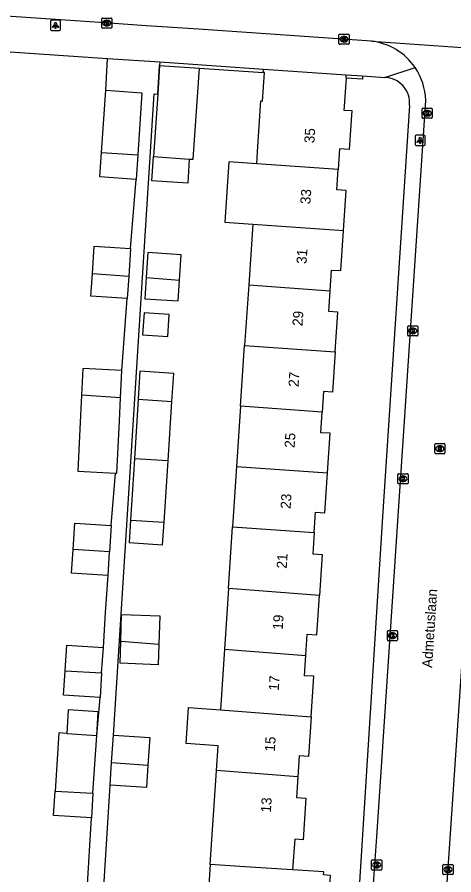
# Model space of a CAD drawing. Extents: x 161848 to 162726, y 385382 to 386521.
# Drawn here: x 162338.6 to 162381.7, y 385508.1 to 385592.8 of the extents above; entities that cross this region are included whole.
import ezdxf

# ---------------------------------------------------------------- set-up
doc = ezdxf.new("R2010")
doc.units = 0
for name, color, linetype in [('IMGEO_Kolk', 7, 'Continuous'), ('IMGEO_Lichtpunt', 7, 'Continuous'), ('IMGEO_Muur', 7, 'Continuous'), ('IMGEO_Openbare_ruimte_label', 7, 'Continuous'), ('IMGEO_Pand', 7, 'Continuous'), ('IMGEO_Pand_nummerreeks', 7, 'Continuous'), ('IMGEO_Rijbaan_lokaal_open', 7, 'Continuous'), ('IMGEO_Rioolput', 7, 'Continuous'), ('IMGEO_Voetpad_open', 7, 'Continuous')]:
    doc.layers.add(name, color=color, linetype=linetype)

msp = doc.modelspace()

# ---------------------------------------------------------------- linework, layer by layer
at = {"layer": 'IMGEO_Kolk'}
for p, q in [((162346.926, 385591.766), (162346.926, 385592.618)), ((162347.001, 385592.692), (162347.853, 385592.692)), ((162347.414, 385592.472), (162347.439, 385592.472)), ((162347.927, 385592.618), (162347.927, 385591.766)), ((162347.853, 385591.692), (162347.001, 385591.692)), ((162347.437, 385591.912), (162347.412, 385591.912)), ((162370.35, 385590.174), (162370.35, 385591.026)), ((162370.425, 385591.1), (162371.277, 385591.1)), ((162370.838, 385590.88), (162370.863, 385590.88)), ((162371.351, 385591.026), (162371.351, 385590.174)), ((162371.277, 385590.1), (162370.425, 385590.1)), ((162370.861, 385590.32), (162370.836, 385590.32)), ((162378.552, 385582.862), (162378.552, 385583.714)), ((162378.627, 385583.788), (162379.479, 385583.788)), ((162379.04, 385583.568), (162379.065, 385583.568)), ((162379.553, 385583.714), (162379.553, 385582.862)), ((162379.479, 385582.788), (162378.627, 385582.788)), ((162379.063, 385583.008), (162379.038, 385583.008)), ((162377.132, 385561.369), (162377.132, 385562.221)), ((162377.207, 385562.295), (162378.059, 385562.295)), ((162377.62, 385562.075), (162377.645, 385562.075)), ((162378.133, 385562.221), (162378.133, 385561.369)), ((162378.059, 385561.295), (162377.207, 385561.295)), ((162377.643, 385561.515), (162377.618, 385561.515)), ((162376.163, 385546.761), (162376.163, 385547.613)), ((162376.238, 385547.687), (162377.09, 385547.687)), ((162377.164, 385547.613), (162377.164, 385546.761)), ((162377.09, 385546.687), (162376.238, 385546.687)), ((162376.674, 385546.907), (162376.649, 385546.907)), ((162376.651, 385547.467), (162376.676, 385547.467)), ((162375.123, 385531.271), (162375.123, 385532.123)), ((162375.198, 385532.197), (162376.05, 385532.197)), ((162375.611, 385531.977), (162375.636, 385531.977)), ((162376.124, 385532.123), (162376.124, 385531.271)), ((162376.05, 385531.197), (162375.198, 385531.197)), ((162375.634, 385531.417), (162375.609, 385531.417)), ((162373.568, 385508.624), (162373.568, 385509.476)), ((162373.643, 385509.55), (162374.495, 385509.55)), ((162374.569, 385509.476), (162374.569, 385508.624)), ((162374.495, 385508.55), (162373.643, 385508.55)), ((162374.079, 385508.77), (162374.054, 385508.77)), ((162374.056, 385509.33), (162374.081, 385509.33)), ((162380.617, 385508.168), (162380.617, 385509.02)), ((162380.692, 385509.094), (162381.544, 385509.094)), ((162381.105, 385508.874), (162381.13, 385508.874)), ((162381.618, 385509.02), (162381.618, 385508.168)), ((162381.544, 385508.094), (162380.692, 385508.094)), ((162381.128, 385508.314), (162381.103, 385508.314))]:
    msp.add_line(p, q, dxfattribs=at)
for points in [[(162346.926, 385591.766), (162346.926, 385592.618)], [(162347.001, 385592.692), (162347.853, 385592.692)], [(162347.927, 385592.618), (162347.927, 385591.766)], [(162347.853, 385591.692), (162347.001, 385591.692)], [(162347.247, 385592.392), (162347.37, 385592.392), (162347.37, 385592.241), (162347.5, 385592.392), (162347.664, 385592.392), (162347.518, 385592.241), (162347.671, 385591.992), (162347.519, 385591.992), (162347.434, 385592.156), (162347.37, 385592.089), (162347.37, 385591.992), (162347.247, 385591.992), (162347.247, 385592.392)], [(162370.35, 385590.174), (162370.35, 385591.026)], [(162370.425, 385591.1), (162371.277, 385591.1)], [(162370.671, 385590.8), (162370.794, 385590.8), (162370.794, 385590.649), (162370.924, 385590.8), (162371.088, 385590.8), (162370.942, 385590.649), (162371.095, 385590.4), (162370.943, 385590.4), (162370.858, 385590.564), (162370.794, 385590.497), (162370.794, 385590.4), (162370.671, 385590.4), (162370.671, 385590.8)], [(162371.351, 385591.026), (162371.351, 385590.174)], [(162371.277, 385590.1), (162370.425, 385590.1)], [(162378.552, 385582.862), (162378.552, 385583.714)], [(162378.627, 385583.788), (162379.479, 385583.788)], [(162378.873, 385583.488), (162378.996, 385583.488), (162378.996, 385583.337), (162379.126, 385583.488), (162379.29, 385583.488), (162379.144, 385583.337), (162379.297, 385583.088), (162379.145, 385583.088), (162379.06, 385583.252), (162378.996, 385583.185), (162378.996, 385583.088), (162378.873, 385583.088), (162378.873, 385583.488)], [(162379.553, 385583.714), (162379.553, 385582.862)], [(162379.479, 385582.788), (162378.627, 385582.788)], [(162377.132, 385561.369), (162377.132, 385562.221)], [(162377.207, 385562.295), (162378.059, 385562.295)], [(162377.453, 385561.995), (162377.576, 385561.995), (162377.576, 385561.844), (162377.706, 385561.995), (162377.87, 385561.995), (162377.724, 385561.844), (162377.877, 385561.595), (162377.725, 385561.595), (162377.64, 385561.759), (162377.576, 385561.692), (162377.576, 385561.595), (162377.453, 385561.595), (162377.453, 385561.995)], [(162378.133, 385562.221), (162378.133, 385561.369)], [(162378.059, 385561.295), (162377.207, 385561.295)], [(162376.163, 385546.761), (162376.163, 385547.613)], [(162376.238, 385547.687), (162377.09, 385547.687)], [(162377.164, 385547.613), (162377.164, 385546.761)], [(162377.09, 385546.687), (162376.238, 385546.687)], [(162376.484, 385547.387), (162376.607, 385547.387), (162376.607, 385547.236), (162376.737, 385547.387), (162376.901, 385547.387), (162376.755, 385547.236), (162376.908, 385546.987), (162376.756, 385546.987), (162376.671, 385547.151), (162376.607, 385547.084), (162376.607, 385546.987), (162376.484, 385546.987), (162376.484, 385547.387)], [(162375.123, 385531.271), (162375.123, 385532.123)], [(162375.198, 385532.197), (162376.05, 385532.197)], [(162375.444, 385531.897), (162375.567, 385531.897), (162375.567, 385531.746), (162375.697, 385531.897), (162375.861, 385531.897), (162375.715, 385531.746), (162375.868, 385531.497), (162375.716, 385531.497), (162375.631, 385531.661), (162375.567, 385531.594), (162375.567, 385531.497), (162375.444, 385531.497), (162375.444, 385531.897)], [(162376.124, 385532.123), (162376.124, 385531.271)], [(162376.05, 385531.197), (162375.198, 385531.197)], [(162373.568, 385508.624), (162373.568, 385509.476)], [(162373.643, 385509.55), (162374.495, 385509.55)], [(162374.569, 385509.476), (162374.569, 385508.624)], [(162374.495, 385508.55), (162373.643, 385508.55)], [(162373.889, 385509.25), (162374.012, 385509.25), (162374.012, 385509.099), (162374.142, 385509.25), (162374.306, 385509.25), (162374.16, 385509.099), (162374.313, 385508.85), (162374.161, 385508.85), (162374.076, 385509.014), (162374.012, 385508.947), (162374.012, 385508.85), (162373.889, 385508.85), (162373.889, 385509.25)], [(162380.617, 385508.168), (162380.617, 385509.02)], [(162380.692, 385509.094), (162381.544, 385509.094)], [(162380.938, 385508.794), (162381.061, 385508.794), (162381.061, 385508.643), (162381.191, 385508.794), (162381.355, 385508.794), (162381.209, 385508.643), (162381.362, 385508.394), (162381.21, 385508.394), (162381.125, 385508.558), (162381.061, 385508.491), (162381.061, 385508.394), (162380.938, 385508.394), (162380.938, 385508.794)], [(162381.618, 385509.02), (162381.618, 385508.168)], [(162381.544, 385508.094), (162380.692, 385508.094)]]:
    msp.add_lwpolyline(points, dxfattribs=at)
for centre, start, end in [((162347.003, 385592.616), 91.55205, 178.44795), ((162347.003, 385592.616), 91.55205, 178.44795), ((162347.851, 385592.616), 1.55205, 88.44795), ((162347.851, 385592.616), 1.55205, 88.44795), ((162347.003, 385591.768), 181.55205, 268.44795), ((162347.003, 385591.768), 181.55205, 268.44795), ((162347.851, 385591.768), 271.55205, 358.44795), ((162347.851, 385591.768), 271.55205, 358.44795), ((162370.427, 385591.024), 91.55205, 178.44795), ((162370.427, 385591.024), 91.55205, 178.44795), ((162371.275, 385591.024), 1.55205, 88.44795), ((162371.275, 385591.024), 1.55205, 88.44795), ((162370.427, 385590.176), 181.55205, 268.44795), ((162370.427, 385590.176), 181.55205, 268.44795), ((162371.275, 385590.176), 271.55205, 358.44795), ((162371.275, 385590.176), 271.55205, 358.44795), ((162378.629, 385583.712), 91.55205, 178.44795), ((162378.629, 385583.712), 91.55205, 178.44795), ((162379.477, 385583.712), 1.55205, 88.44795), ((162379.477, 385583.712), 1.55205, 88.44795), ((162378.629, 385582.864), 181.55205, 268.44795), ((162378.629, 385582.864), 181.55205, 268.44795), ((162379.477, 385582.864), 271.55205, 358.44795), ((162379.477, 385582.864), 271.55205, 358.44795), ((162377.209, 385562.219), 91.55205, 178.44795), ((162377.209, 385562.219), 91.55205, 178.44795), ((162378.057, 385562.219), 1.55205, 88.44795), ((162378.057, 385562.219), 1.55205, 88.44795), ((162377.209, 385561.371), 181.55205, 268.44795), ((162377.209, 385561.371), 181.55205, 268.44795), ((162378.057, 385561.371), 271.55205, 358.44795), ((162378.057, 385561.371), 271.55205, 358.44795), ((162376.24, 385547.611), 91.55205, 178.44795), ((162376.24, 385547.611), 91.55205, 178.44795), ((162377.088, 385547.611), 1.55205, 88.44795), ((162377.088, 385547.611), 1.55205, 88.44795), ((162376.24, 385546.763), 181.55205, 268.44795), ((162376.24, 385546.763), 181.55205, 268.44795), ((162377.088, 385546.763), 271.55205, 358.44795), ((162377.088, 385546.763), 271.55205, 358.44795), ((162375.2, 385532.121), 91.55205, 178.44795), ((162375.2, 385532.121), 91.55205, 178.44795), ((162376.048, 385532.121), 1.55205, 88.44795), ((162376.048, 385532.121), 1.55205, 88.44795), ((162375.2, 385531.273), 181.55205, 268.44795), ((162375.2, 385531.273), 181.55205, 268.44795), ((162376.048, 385531.273), 271.55205, 358.44795), ((162376.048, 385531.273), 271.55205, 358.44795), ((162373.645, 385509.474), 91.55205, 178.44795), ((162373.645, 385509.474), 91.55205, 178.44795), ((162374.493, 385509.474), 1.55205, 88.44795), ((162374.493, 385509.474), 1.55205, 88.44795), ((162373.645, 385508.626), 181.55205, 268.44795), ((162373.645, 385508.626), 181.55205, 268.44795), ((162374.493, 385508.626), 271.55205, 358.44795), ((162374.493, 385508.626), 271.55205, 358.44795), ((162380.694, 385509.018), 91.55205, 178.44795), ((162380.694, 385509.018), 91.55205, 178.44795), ((162381.542, 385509.018), 1.55205, 88.44795), ((162381.542, 385509.018), 1.55205, 88.44795), ((162380.694, 385508.17), 181.55205, 268.44795), ((162380.694, 385508.17), 181.55205, 268.44795), ((162381.542, 385508.17), 271.55205, 358.44795), ((162381.542, 385508.17), 271.55205, 358.44795)]:
    msp.add_arc(centre, 0.0765, start, end, dxfattribs=at)
for centre, major_axis, ratio, start_param, end_param in [((162347.413, 385592.192), (-0.387, 0.002), 0.722429, 4.712389, 7.853982), ((162347.438, 385592.192), (-0.39, 0.002), 0.717154, 1.570796, 4.712389), ((162370.837, 385590.6), (-0.387, 0.002), 0.722429, 4.712389, 7.853982), ((162370.862, 385590.6), (-0.39, 0.002), 0.717154, 1.570796, 4.712389), ((162379.039, 385583.288), (-0.387, 0.002), 0.722429, 4.712389, 7.853982), ((162379.064, 385583.288), (-0.39, 0.002), 0.717154, 1.570796, 4.712389), ((162377.619, 385561.795), (-0.387, 0.002), 0.722429, 4.712389, 7.853982), ((162377.644, 385561.795), (-0.39, 0.002), 0.717154, 1.570796, 4.712389), ((162376.65, 385547.187), (-0.387, 0.002), 0.722429, 4.712389, 7.853982), ((162376.675, 385547.187), (-0.39, 0.002), 0.717154, 1.570796, 4.712389), ((162375.61, 385531.697), (-0.387, 0.002), 0.722429, 4.712389, 7.853982), ((162375.635, 385531.697), (-0.39, 0.002), 0.717154, 1.570796, 4.712389), ((162374.055, 385509.05), (-0.387, 0.002), 0.722429, 4.712389, 7.853982), ((162374.08, 385509.05), (-0.39, 0.002), 0.717154, 1.570796, 4.712389), ((162381.104, 385508.594), (-0.387, 0.002), 0.722429, 4.712389, 7.853982), ((162381.129, 385508.594), (-0.39, 0.002), 0.717154, 1.570796, 4.712389)]:
    msp.add_ellipse(centre, major_axis=major_axis, ratio=ratio, start_param=start_param, end_param=end_param, dxfattribs=at)
at = {"layer": 'IMGEO_Lichtpunt'}
for p, q in [((162342.767, 385592.465), (162341.959, 385592.465)), ((162342.767, 385592.465), (162341.959, 385592.465)), ((162341.865, 385592.37), (162341.865, 385591.563)), ((162341.865, 385592.37), (162341.865, 385591.563)), ((162342.861, 385591.563), (162342.861, 385592.37)), ((162342.861, 385591.563), (162342.861, 385592.37)), ((162341.959, 385591.469), (162342.767, 385591.469)), ((162341.959, 385591.469), (162342.767, 385591.469)), ((162377.863, 385581.014), (162377.863, 385580.207)), ((162377.863, 385581.014), (162377.863, 385580.207)), ((162378.765, 385581.109), (162377.957, 385581.109)), ((162378.765, 385581.109), (162377.957, 385581.109)), ((162378.859, 385580.207), (162378.859, 385581.014)), ((162378.859, 385580.207), (162378.859, 385581.014)), ((162377.957, 385580.113), (162378.765, 385580.113)), ((162377.957, 385580.113), (162378.765, 385580.113))]:
    msp.add_line(p, q, dxfattribs=at)
for points in [[(162342.239, 385592.034), (162342.278, 385592.006), (162342.09, 385591.744), (162342.052, 385591.771), (162342.239, 385592.034)], [(162342.341, 385591.986), (162342.388, 385591.986), (162342.388, 385591.664), (162342.341, 385591.664), (162342.341, 385591.986)], [(162342.451, 385592.006), (162342.489, 385592.033), (162342.676, 385591.771), (162342.637, 385591.743), (162342.451, 385592.006)], [(162378.237, 385580.678), (162378.276, 385580.65), (162378.088, 385580.388), (162378.05, 385580.415), (162378.237, 385580.678)], [(162378.339, 385580.63), (162378.386, 385580.63), (162378.386, 385580.308), (162378.339, 385580.308), (162378.339, 385580.63)], [(162378.449, 385580.65), (162378.487, 385580.677), (162378.674, 385580.415), (162378.635, 385580.387), (162378.449, 385580.65)]]:
    msp.add_lwpolyline(points, dxfattribs=at)
for centre in [(162342.364, 385592.168), (162378.362, 385580.812)]:
    msp.add_circle(centre, 0.0994, dxfattribs=at)
for centre, start, end in [((162341.959, 385592.37), 90, 180), ((162341.959, 385592.37), 90, 180), ((162342.767, 385592.37), 0, 90), ((162342.767, 385592.37), 0, 90), ((162341.959, 385591.563), 180, 270), ((162341.959, 385591.563), 180, 270), ((162342.767, 385591.563), 270, 0), ((162342.767, 385591.563), 270, 360), ((162377.957, 385581.014), 90, 180), ((162377.957, 385581.014), 90, 180), ((162378.765, 385581.014), 0, 90), ((162378.765, 385581.014), 0, 90), ((162377.957, 385580.207), 180, 270), ((162377.957, 385580.207), 180, 270), ((162378.765, 385580.207), 270, 0), ((162378.765, 385580.207), 270, 360)]:
    msp.add_arc(centre, 0.0946, start, end, dxfattribs=at)
at = {"layer": 'IMGEO_Muur'}
for points in [[(162352.664, 385588.358), (162352.641, 385588.019)], [(162352.664, 385588.358), (162362.885, 385587.655)], [(162352.453, 385585.182), (162352.641, 385588.019)], [(162356.572, 385587.749), (162362.863, 385587.316)], [(162372.682, 385586.981), (162372.66, 385586.642), (162371.043, 385586.749)], [(162371.066, 385587.092), (162372.682, 385586.981)]]:
    msp.add_lwpolyline(points, dxfattribs=at)
at = {"layer": 'IMGEO_Pand'}
for points in [[(162352.641, 385588.019), (162352.453, 385585.182)], [(162352.641, 385588.019), (162356.572, 385587.749)], [(162355.573, 385578.768), (162355.952, 385578.742), (162356.572, 385587.749)], [(162362.863, 385587.316), (162362.885, 385587.655)], [(162362.885, 385587.655), (162371.066, 385587.092)], [(162362.23, 385578.305), (162362.311, 385579.517), (162362.642, 385584.506), (162362.806, 385584.495), (162362.993, 385587.307), (162362.863, 385587.316)], [(162371.043, 385586.749), (162370.858, 385583.96), (162370.834, 385583.603), (162371.603, 385583.552), (162371.348, 385579.722), (162370.404, 385579.785), (162370.268, 385577.746)], [(162371.043, 385586.749), (162371.066, 385587.092)], [(162346.911, 385579.421), (162347.318, 385585.552)], [(162347.318, 385585.552), (162350.9, 385585.314), (162350.493, 385579.181)], [(162352.453, 385585.182), (162352.043, 385579.013)], [(162350.332, 385576.757), (162346.75, 385576.995), (162346.911, 385579.421)], [(162346.911, 385579.421), (162350.493, 385579.181)], [(162350.493, 385579.181), (162350.332, 385576.757)], [(162355.573, 385578.768), (162355.414, 385576.377), (162351.884, 385576.612), (162352.043, 385579.013)], [(162352.043, 385579.013), (162355.573, 385578.768)], [(162362.23, 385578.305), (162359.489, 385578.499), (162359.092, 385572.52), (162361.833, 385572.328)], [(162370.268, 385577.746), (162362.23, 385578.305)], [(162370.791, 385571.701), (162371.053, 385575.648), (162370.133, 385575.709), (162370.268, 385577.746)], [(162361.833, 385572.328), (162361.435, 385566.332)], [(162361.833, 385572.328), (162370.791, 385571.701)], [(162369.485, 385565.756), (162369.621, 385567.808), (162370.528, 385567.747), (162370.791, 385571.701)], [(162346.003, 385567.417), (162346.185, 385570.171), (162349.778, 385569.934)], [(162349.778, 385569.934), (162349.596, 385567.18)], [(162354.613, 385566.82), (162354.777, 385569.309), (162351.488, 385569.526), (162351.325, 385567.055)], [(162349.452, 385564.997), (162345.859, 385565.234), (162346.003, 385567.417)], [(162349.596, 385567.18), (162346.003, 385567.417)], [(162349.596, 385567.18), (162349.452, 385564.997)], [(162351.325, 385567.055), (162351.188, 385564.975), (162354.477, 385564.757), (162354.613, 385566.82)], [(162351.325, 385567.055), (162354.613, 385566.82)], [(162361.435, 385566.332), (162361.038, 385560.356)], [(162361.435, 385566.332), (162369.485, 385565.756)], [(162369.98, 385559.727), (162370.241, 385563.652), (162369.349, 385563.712), (162369.485, 385565.756)], [(162350.966, 385561.409), (162353.457, 385561.249), (162353.595, 385563.407), (162351.104, 385563.567), (162350.966, 385561.409)], [(162360.639, 385554.349), (162361.038, 385560.356)], [(162361.038, 385560.356), (162369.98, 385559.727)], [(162369.98, 385559.727), (162369.716, 385555.752), (162368.834, 385555.81), (162368.698, 385553.776)], [(162348.925, 385557.878), (162345.064, 385558.071), (162344.931, 385555.437)], [(162348.791, 385555.194), (162348.925, 385557.878)], [(162353.86, 385554.831), (162354.042, 385557.586), (162350.703, 385557.807), (162350.523, 385555.068)], [(162344.931, 385555.437), (162344.762, 385552.078), (162344.554, 385547.946), (162348.278, 385547.759)], [(162348.791, 385555.194), (162344.931, 385555.437)], [(162348.278, 385547.759), (162348.417, 385547.752), (162348.674, 385552.867), (162348.791, 385555.194)], [(162350.523, 385555.068), (162350.17, 385549.166)], [(162350.523, 385555.068), (162353.86, 385554.831)], [(162353.471, 385548.948), (162353.86, 385554.831)], [(162360.639, 385554.349), (162360.244, 385548.401)], [(162368.698, 385553.776), (162360.639, 385554.349)], [(162369.22, 385547.775), (162369.479, 385551.681), (162368.563, 385551.742), (162368.698, 385553.776)], [(162350.17, 385549.166), (162349.773, 385543.118)], [(162353.471, 385548.948), (162350.17, 385549.166)], [(162353.079, 385542.894), (162353.471, 385548.948)], [(162360.244, 385548.401), (162359.848, 385542.438)], [(162360.244, 385548.401), (162369.22, 385547.775)], [(162367.911, 385541.894), (162368.044, 385543.89), (162368.958, 385543.829), (162369.22, 385547.775)], [(162344.111, 385540.203), (162344.282, 385542.797), (162347.875, 385542.56)], [(162347.875, 385542.56), (162347.705, 385539.985)], [(162349.773, 385543.118), (162349.626, 385540.892), (162352.933, 385540.674), (162353.079, 385542.894)], [(162349.773, 385543.118), (162353.079, 385542.894)], [(162359.443, 385536.343), (162359.848, 385542.438)], [(162359.848, 385542.438), (162367.911, 385541.894)], [(162367.911, 385541.894), (162367.771, 385539.781), (162368.697, 385539.719), (162368.427, 385535.653)], [(162347.549, 385537.623), (162344.976, 385537.793), (162343.956, 385537.86), (162344.111, 385540.203)], [(162347.705, 385539.985), (162344.111, 385540.203)], [(162347.549, 385537.623), (162347.705, 385539.985)], [(162359.443, 385536.343), (162359.045, 385530.35)], [(162368.427, 385535.653), (162359.443, 385536.343)], [(162367.084, 385529.729), (162367.224, 385531.834), (162368.169, 385531.771), (162368.427, 385535.653)], [(162348.81, 385531.141), (162348.891, 385533.801), (162352.649, 385533.665), (162352.564, 385530.851)], [(162343.325, 385528.22), (162343.493, 385530.769), (162344.512, 385530.701), (162347.086, 385530.531)], [(162352.564, 385530.851), (162352.502, 385528.83), (162348.744, 385528.966), (162348.81, 385531.141)], [(162348.81, 385531.141), (162352.564, 385530.851)], [(162346.92, 385528.02), (162347.086, 385530.531)], [(162359.045, 385530.35), (162358.647, 385524.364)], [(162359.045, 385530.35), (162367.084, 385529.729)], [(162367.591, 385523.672), (162367.858, 385527.683), (162366.952, 385527.743), (162367.084, 385529.729)], [(162346.76, 385525.595), (162343.167, 385525.832), (162343.325, 385528.22)], [(162343.325, 385528.22), (162346.92, 385528.02)], [(162346.92, 385528.02), (162346.76, 385525.595)], [(162346.436, 385521.837), (162346.589, 385524.171), (162343.621, 385524.366), (162343.468, 385522.032)], [(162358.249, 385518.376), (162358.41, 385520.803), (162355.253, 385521.047), (162355.489, 385524.608), (162358.647, 385524.364)], [(162358.647, 385524.364), (162367.591, 385523.672)], [(162367.591, 385523.672), (162367.332, 385519.771), (162366.434, 385519.831), (162366.296, 385517.755)], [(162343.468, 385522.032), (162342.692, 385522.083), (162342.314, 385516.322)], [(162343.468, 385522.032), (162346.436, 385521.837)], [(162346.063, 385516.148), (162346.436, 385521.837)], [(162347.897, 385519.175), (162348.075, 385521.867)], [(162348.075, 385521.867), (162351.668, 385521.63), (162351.488, 385518.898)], [(162347.749, 385516.93), (162347.897, 385519.175)], [(162351.488, 385518.898), (162351.342, 385516.693), (162347.749, 385516.93)], [(162347.897, 385519.175), (162351.488, 385518.898)], [(162357.633, 385509.104), (162358.249, 385518.376)], [(162366.296, 385517.755), (162358.249, 385518.376)], [(162366.296, 385517.755), (162366.161, 385515.712), (162367.076, 385515.651), (162366.803, 385511.536), (162365.975, 385511.591), (162365.773, 385508.564)], [(162345.903, 385513.7), (162342.159, 385513.945), (162342.314, 385516.322)], [(162342.314, 385516.322), (162346.063, 385516.148)], [(162346.063, 385516.148), (162345.903, 385513.7)], [(162357.633, 385509.104), (162357.232, 385503.068), (162360.122, 385502.831)], [(162365.773, 385508.564), (162360.546, 385508.911), (162357.633, 385509.104)], [(162368.24, 385502.165), (162368.374, 385504.184), (162369.261, 385504.125), (162369.519, 385508.014), (162368.824, 385508.06), (162368.844, 385508.36), (162365.773, 385508.564)]]:
    msp.add_lwpolyline(points, dxfattribs=at)
at = {"layer": 'IMGEO_Rijbaan_lokaal_open'}
for points in [[(162373.555, 385590.418), (162356.465, 385591.579), (162352.879, 385591.823), (162351.299, 385591.93), (162347.698, 385592.175), (162328.746, 385593.462)], [(162373.555, 385590.418), (162391.947, 385589.134)], [(162371.337, 385471.56), (162372.417, 385487.277), (162373.801, 385507.691), (162374.078, 385511.821), (162378.92, 385584.563)], [(162386.188, 385583.599), (162383.728, 385547.354), (162383.446, 385543.191), (162380.515, 385500), (162378.421, 385470.95)]]:
    msp.add_lwpolyline(points, dxfattribs=at)
for centre, radius, start, end in [((162372.814, 385584.352), 6.111, 34.38009, 83.03268), ((162372.814, 385584.354), 6.11, 1.96041, 34.36752)]:
    msp.add_arc(centre, radius, start, end, dxfattribs=at)
at = {"layer": 'IMGEO_Rioolput'}
for p, q in [((162379.813, 385549.737), (162379.813, 385550.589)), ((162379.888, 385550.663), (162380.74, 385550.663)), ((162380.301, 385550.443), (162380.326, 385550.443)), ((162380.814, 385550.589), (162380.814, 385549.737)), ((162380.74, 385549.663), (162379.888, 385549.663)), ((162380.324, 385549.883), (162380.299, 385549.883))]:
    msp.add_line(p, q, dxfattribs=at)
for points in [[(162379.813, 385549.737), (162379.813, 385550.589)], [(162379.888, 385550.663), (162380.74, 385550.663)], [(162380.402, 385550.361), (162380.15, 385550.363), (162380.15, 385549.963)], [(162380.15, 385549.963), (162380.274, 385549.963), (162380.274, 385550.125), (162380.285, 385550.125)], [(162380.328, 385550.282), (162380.274, 385550.282), (162380.274, 385550.201)], [(162380.274, 385550.201), (162380.326, 385550.201)], [(162380.332, 385550.096), (162380.403, 385549.963), (162380.543, 385549.963), (162380.478, 385550.089)], [(162380.814, 385550.589), (162380.814, 385549.737)], [(162380.74, 385549.663), (162379.888, 385549.663)]]:
    msp.add_lwpolyline(points, dxfattribs=at)
for centre, radius, start, end in [((162379.89, 385550.587), 0.0765, 91.55205, 178.44795), ((162379.89, 385550.587), 0.0765, 91.55205, 178.44795), ((162380.284, 385550.072), 0.0533, 26.02933, 88.69889), ((162380.31, 385550.39), 0.19, 274.7715, 282.96867), ((162380.334, 385550.186), 0.0964, 77.00612, 93.18647), ((162380.348, 385550.243), 0.0378, 276.66336, 79.67722), ((162380.401, 385550.251), 0.109, 350.36119, 89.41601), ((162380.399, 385550.251), 0.112, 277.58423, 350.98172), ((162380.383, 385550.036), 0.108, 29.51342, 73.79051), ((162380.738, 385550.587), 0.0765, 1.55205, 88.44795), ((162380.738, 385550.587), 0.0765, 1.55205, 88.44795), ((162379.89, 385549.739), 0.0765, 181.55205, 268.44795), ((162379.89, 385549.739), 0.0765, 181.55205, 268.44795), ((162380.738, 385549.739), 0.0765, 271.55205, 358.44795), ((162380.738, 385549.739), 0.0765, 271.55205, 358.44795)]:
    msp.add_arc(centre, radius, start, end, dxfattribs=at)
for centre, major_axis, ratio, start_param, end_param in [((162380.3, 385550.163), (-0.387, 0.002), 0.722429, 4.712389, 7.853982), ((162380.325, 385550.163), (-0.39, 0.002), 0.717154, 1.570796, 4.712389)]:
    msp.add_ellipse(centre, major_axis=major_axis, ratio=ratio, start_param=start_param, end_param=end_param, dxfattribs=at)
at = {"layer": 'IMGEO_Voetpad_open'}
for points in [[(162328.69, 385589.98), (162347.507, 385588.704)], [(162347.318, 385585.552), (162347.507, 385588.704)], [(162347.507, 385588.704), (162352.664, 385588.358)], [(162374.863, 385586.831), (162377.857, 385587.803)], [(162372.682, 385586.981), (162374.863, 385586.831)], [(162348.075, 385521.867), (162352.108, 385585.211), (162352.453, 385585.182)], [(162377.315, 385584.068), (162374.647, 385543.436), (162371.906, 385500), (162369.909, 385470.592)], [(162349.778, 385569.934), (162350.332, 385576.757)], [(162348.925, 385557.878), (162349.452, 385564.997)], [(162347.875, 385542.56), (162348.278, 385547.759)], [(162347.086, 385530.531), (162347.311, 385533.982), (162347.549, 385537.623)], [(162346.436, 385521.837), (162346.76, 385525.595)], [(162347.086, 385506.317), (162347.749, 385516.93)], [(162345.475, 385506.605), (162345.903, 385513.7)]]:
    msp.add_lwpolyline(points, dxfattribs=at)
msp.add_arc((162374.795, 385584.301), 2.531, 354.71854, 88.4558, dxfattribs=at)

# ---------------------------------------------------------------- texts
at = {"layer": 'IMGEO_Openbare_ruimte_label'}
msp.add_text('Admetuslaan', height=1, rotation=86.27357, dxfattribs=at).set_placement((162379.544, 385528.49))
at = {"layer": 'IMGEO_Pand_nummerreeks'}
for s, p in [('35', (162367.915, 385580.302)), ('33', (162367.524, 385574.285)), ('31', (162367.14, 385568.38)), ('29', (162366.742, 385562.25)), ('27', (162366.351, 385556.232)), ('25', (162365.96, 385550.215)), ('23', (162365.569, 385544.197)), ('21', (162365.185, 385538.293)), ('19', (162364.793, 385532.253)), ('17', (162364.402, 385526.236)), ('15', (162364.011, 385520.218)), ('13', (162363.62, 385514.201))]:
    msp.add_text(s, height=1, rotation=86.28198, dxfattribs=at).set_placement(p)

doc.saveas('drawing.dxf')
